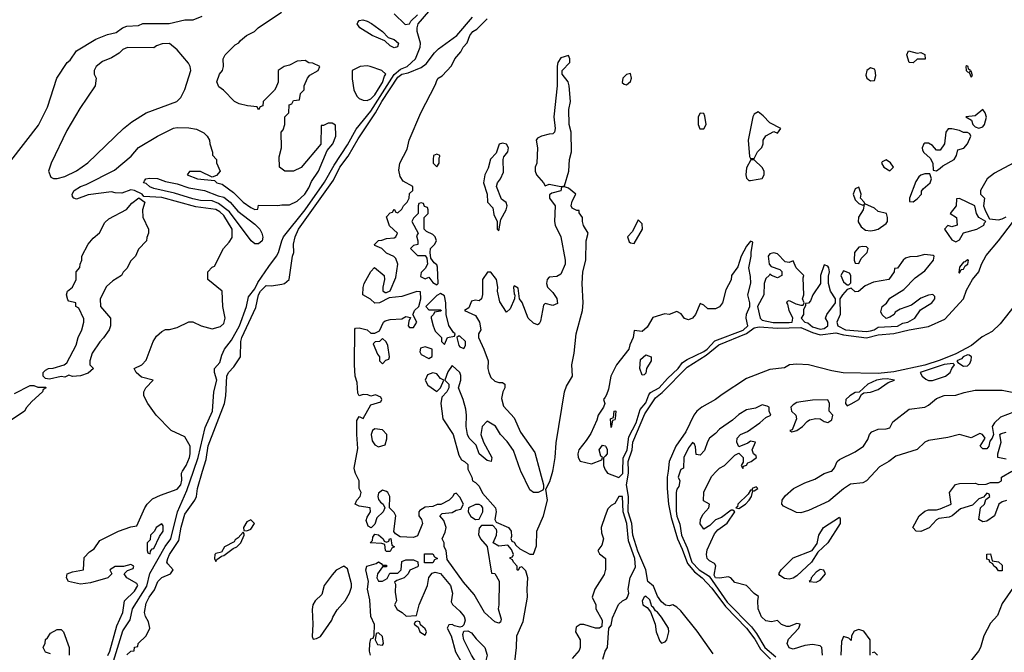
# Model space of a CAD drawing. Header units: inches. Extents: x 2348352 to 2479776, y 460422 to 613655.
# Tile 522 of 590: x 2446977 to 2452061, y 569065 to 572332. Entities that reach past the tile are written whole.
import ezdxf

# ---------------------------------------------------------------- set-up
doc = ezdxf.new("R2010")
doc.units = ezdxf.units.IN
doc.header["$MEASUREMENT"] = 0
for name, color, linetype in [('C4546', 7, 'Continuous'), ('C4547', 7, 'Continuous'), ('C4556', 7, 'Continuous'), ('C4557', 7, 'Continuous')]:
    doc.layers.add(name, color=color, linetype=linetype)

msp = doc.modelspace()

# ---------------------------------------------------------------- linework, layer by layer
at = {"layer": 'C4546', "color": 4}
for points, elevation in [([(2447432.3, 569047.7), (2447441.6, 569070), (2447478.8, 569201.2), (2447509.6, 569270), (2447518, 569330), (2447570, 569380.5), (2447587.3, 569410), (2447580.7, 569420.7), (2447529.4, 569449.4), (2447515.3, 569470), (2447533.2, 569486.8), (2447562, 569498), (2447566, 569510), (2447550, 569518), (2447512, 569508), (2447470, 569508), (2447442, 569490), (2447452, 569470), (2447430.9, 569449.1), (2447342.7, 569422.7), (2447290, 569417.2), (2447228, 569430), (2447218, 569450), (2447222, 569470), (2447250, 569480.5), (2447306, 569490), (2447310, 569554), (2447336.4, 569583.6), (2447360.4, 569599.6), (2447390, 569642), (2447486, 569690), (2447550, 569712), (2447582, 569718), (2447622, 569810), (2447635.3, 569830), (2447663.2, 569856.8), (2447703.2, 569876.8), (2447790, 569907.3), (2447809.5, 569930), (2447813.7, 569953.7), (2447811.8, 569990), (2447817.9, 570000)], 32), ([(2447460.6, 569019.4), (2447510, 569175.5), (2447547.7, 569232.3), (2447559.8, 569290), (2447633.7, 569406.3), (2447649, 569471), (2447728.6, 569611.4), (2447756.4, 569650), (2447791.7, 569790), (2447840, 569900), (2447873.9, 570000)], 28), ([(2447530, 569051.3), (2447550, 569071.3), (2447567.3, 569072.7), (2447570, 569092), (2447586, 569094), (2447588, 569110), (2447629.2, 569150), (2447649, 569190), (2447642, 569222), (2447626, 569250), (2447620.9, 569270), (2447630, 569318), (2447645.6, 569350), (2447673.4, 569386.6), (2447690, 569430.8), (2447710, 569450.6), (2447755.3, 569470), (2447768.7, 569490), (2447741, 569521), (2447737, 569530), (2447741.3, 569550), (2447750, 569570.5), (2447797.6, 569642.4), (2447810, 569711.3), (2447830, 569777.3), (2447880.9, 569850), (2447889.5, 569870), (2447894, 569910), (2447920.6, 570000)], 24), ([(2449527.3, 568970), (2449541.6, 569090), (2449543.7, 569150), (2449576.1, 569223.9), (2449598, 569350), (2449596.2, 569390), (2449601.2, 569450), (2449590, 569486), (2449570, 569506), (2449558, 569502), (2449550, 569488), (2449546, 569490), (2449546, 569510), (2449526, 569530), (2449522, 569542), (2449508.9, 569548.9), (2449510, 569554), (2449522, 569558), (2449526, 569570), (2449516.4, 569596.4), (2449498, 569618), (2449450, 569613.2), (2449422, 569630), (2449439, 569670), (2449441.2, 569690), (2449438.6, 569698.6), (2449419.3, 569719.3), (2449361, 569719), (2449350, 569706), (2449346.4, 569673.6), (2449356, 569650), (2449391.1, 569611.1), (2449412.7, 569472.7), (2449430, 569471.3), (2449452.8, 569432.8), (2449450.7, 569310.7), (2449446.8, 569290), (2449463.6, 569236.4), (2449459.8, 569220.2), (2449450, 569215.3), (2449430, 569222), (2449377.2, 569270), (2449324.1, 569364.1), (2449267.7, 569427.7), (2449184, 569544), (2449178, 569590), (2449168, 569610), (2449168, 569630), (2449158, 569650), (2449174, 569686), (2449179, 569710), (2449166, 569746), (2449146, 569770), (2449158, 569782), (2449210, 569786), (2449230, 569798), (2449255.3, 569804.7), (2449268, 569830), (2449250, 569866), (2449230, 569886), (2449218, 569882), (2449214, 569870), (2449194, 569850), (2449151.6, 569828.4), (2449132.7, 569827.3), (2449110, 569818), (2449070, 569814), (2449043.5, 569796.5), (2449038, 569790), (2449038, 569770), (2449050.7, 569750.7), (2449056, 569730), (2449030, 569666), (2449010, 569658), (2448940.4, 569660.4), (2448916.4, 569676.4), (2448908, 569688), (2448918, 569770), (2448910, 569786), (2448886, 569810), (2448888, 569870), (2448878, 569890), (2448870, 569895.3), (2448850, 569902), (2448830, 569886), (2448826, 569870), (2448830, 569854), (2448839.6, 569839.6), (2448854, 569830), (2448862, 569810), (2448854, 569790), (2448821, 569759), (2448810, 569726), (2448792, 569708), (2448776.4, 569716.4), (2448766, 569746), (2448770, 569762), (2448788, 569790), (2448786, 569810), (2448730, 569819), (2448709.5, 569830), (2448718, 569850), (2448735.3, 569870), (2448739, 569890), (2448729, 569910), (2448728.7, 569950), (2448710, 569988), (2448707.5, 570000)], 16), ([(2449296.5, 570000), (2449312, 569970), (2449314, 569950), (2449330, 569942), (2449350, 569922), (2449366, 569886), (2449434, 569810), (2449436.3, 569790), (2449430.8, 569750.8), (2449436.9, 569736.9), (2449501, 569710), (2449514.8, 569690), (2449516.9, 569663.1), (2449512.7, 569652.7), (2449518, 569638), (2449530, 569634), (2449538, 569618), (2449559.6, 569599.6), (2449610, 569571), (2449630, 569571), (2449645.8, 569614.2), (2449647, 569690), (2449680.9, 569770), (2449701.2, 569850), (2449693.2, 569906.8), (2449713.8, 569946.2), (2449729.4, 570000)], 16), ([(2449662.4, 570000), (2449681, 569930), (2449682, 569910), (2449678, 569902), (2449654, 569890), (2449630, 569889.2), (2449610, 569904), (2449564.8, 570000)], 16), ([(2450000, 569769.3), (2449978.4, 569710), (2449981.1, 569681.1), (2449991.3, 569650), (2449982, 569618), (2449962, 569590), (2449970, 569574), (2450000, 569551.5)], 16), ([(2448788, 569050), (2448782, 569070), (2448784, 569110), (2448790, 569134), (2448802, 569138), (2448807.3, 569152.7), (2448808.4, 569208.4), (2448789.2, 569250), (2448784.7, 569335.3), (2448773.2, 569390), (2448777.2, 569430), (2448763.6, 569490), (2448769.6, 569510.3), (2448817.2, 569522.8), (2448830, 569531.3), (2448843.6, 569523.6), (2448850, 569514), (2448870, 569514), (2448870, 569506), (2448850, 569506), (2448824.7, 569470), (2448821, 569450), (2448830, 569432), (2448850, 569431.3), (2448874.6, 569445.4), (2448887.3, 569472.7), (2448930, 569474), (2448946, 569490), (2448950, 569534), (2448970, 569542), (2449010, 569542), (2449032.7, 569532.7), (2449034, 569510), (2449030, 569506), (2448991.6, 569488.4), (2448982, 569470), (2448962, 569450), (2448923.6, 569436.4), (2448912.7, 569427.3), (2448916.9, 569416.9), (2448915.3, 569375.3), (2448922, 569330), (2448912, 569310), (2448925.4, 569285.4), (2448952, 569270), (2448971.6, 569251.6), (2449026, 569254), (2449039, 569310), (2449082, 569410), (2449088.4, 569451.6), (2449107.3, 569472.7), (2449122, 569478), (2449150, 569472), (2449200.7, 569410), (2449210.6, 569370), (2449204.7, 569324.7), (2449211, 569311), (2449250, 569278), (2449271, 569250), (2449276, 569230), (2449270, 569206), (2449262, 569198), (2449250, 569195.3), (2449221.2, 569201.2), (2449210, 569208), (2449192.7, 569207.3), (2449184.7, 569190), (2449204.7, 569150), (2449227.5, 569067.5), (2449258.8, 569010)], 16), ([(2450000, 569486.6), (2449994, 569466), (2449946, 569390), (2449932, 569350), (2449951.3, 569310), (2449952, 569290), (2449984.7, 569230), (2449982, 569198), (2449971.3, 569188.7), (2449950, 569188.7), (2449890, 569208.7), (2449870, 569208.7), (2449850, 569195.3), (2449846, 569170), (2449871, 569130), (2449870.8, 569090), (2449865.2, 569074.8), (2449830, 569033.2)], 16), ([(2447136.4, 569056.4), (2447110, 569066), (2447098, 569090), (2447108, 569112), (2447109.1, 569130.9), (2447120.4, 569139.6), (2447136.4, 569163.6), (2447170, 569182), (2447190, 569182), (2447202, 569170), (2447231.3, 569090), (2447232, 569050)], 32), ([(2449988, 569030), (2449999, 569070), (2450000, 569071.5)], 16)]:
    msp.add_lwpolyline(points, dxfattribs=dict(at, elevation=elevation))
for points, elevation in [([(2449350, 569828), (2449330, 569828), (2449294, 569810), (2449292, 569790), (2449305.4, 569765.4), (2449330, 569751.3), (2449350, 569752), (2449368.7, 569790), (2449368, 569810), (2449360.4, 569820.4)], 16), ([(2448170, 569748.7), (2448150, 569738), (2448132, 569710), (2448134, 569694), (2448150, 569692), (2448170, 569701), (2448188.7, 569730)], 24), ([(2447710, 569728.7), (2447682, 569710), (2447672, 569690), (2447652, 569670), (2447650, 569646), (2447634, 569630), (2447634, 569590), (2447638, 569578), (2447650, 569574), (2447652.5, 569587.5), (2447661.2, 569598.8), (2447670, 569601), (2447698, 569662), (2447717, 569690), (2447718, 569718)], 32), ([(2448130, 569686), (2448104.7, 569655.3), (2448090, 569646), (2448084.7, 569635.3), (2448034, 569610), (2448018, 569582), (2447990, 569575.3), (2447984.7, 569570), (2447982, 569550), (2447990, 569534), (2447995.3, 569544.7), (2448018, 569562), (2448030, 569564.7), (2448079, 569601), (2448098, 569610), (2448118, 569630), (2448135.3, 569670), (2448136.4, 569676.4)], 24), ([(2448870, 569634), (2448882, 569638), (2448886, 569650), (2448892.7, 569652.7), (2448898, 569618), (2448912, 569610), (2448898, 569602), (2448890, 569586), (2448870, 569586), (2448866, 569590), (2448862, 569622), (2448847.3, 569627.3), (2448786, 569630), (2448798, 569642), (2448800.4, 569659.6), (2448810, 569674), (2448830, 569672), (2448854, 569650), (2448858, 569638)], 16), ([(2449110, 569526), (2449067.3, 569527.3), (2449067.3, 569572.7), (2449110, 569574), (2449118, 569558), (2449134, 569550), (2449118, 569542)], 16), ([(2448650, 569509), (2448610, 569489.2), (2448590, 569465.2), (2448548.5, 569410), (2448536.7, 569363.3), (2448502, 569330), (2448490.6, 569310), (2448486.2, 569286.2), (2448491, 569210), (2448486, 569146), (2448492.7, 569132.7), (2448510, 569136), (2448530, 569146.8), (2448588, 569230), (2448593.2, 569246.8), (2448616.5, 569283.5), (2448657.2, 569330), (2448679.3, 569370), (2448690, 569402), (2448690, 569418), (2448670, 569495.3)], 24), ([(2449030, 569226), (2449018, 569222), (2449014, 569210), (2449034, 569194), (2449042, 569170), (2449070, 569154), (2449078, 569170), (2449070, 569186), (2449046, 569206), (2449042, 569222)], 16), ([(2448830, 569166), (2448818, 569162), (2448812, 569130), (2448824.7, 569104.7), (2448850, 569102), (2448855.3, 569110), (2448850, 569146)], 16), ([(2449370, 568968), (2449362, 568982), (2449350, 568988.7), (2449309.5, 569049.5), (2449269.3, 569129.3), (2449264, 569156), (2449270, 569174), (2449290, 569176), (2449310, 569164.7), (2449333.7, 569133.7), (2449378, 569090), (2449391.3, 569050)], 16)]:
    msp.add_lwpolyline(points, close=True, dxfattribs=dict(at, elevation=elevation))
at = {"layer": 'C4547', "color": 4}
for points, elevation in [([(2446930, 571602), (2447072.9, 571787.1), (2447120.2, 571879.8), (2447168.7, 572030), (2447222, 572110), (2447237.2, 572122.8), (2447269.3, 572170.7), (2447370, 572231), (2447430, 572256), (2447474, 572266), (2447508, 572290), (2447530, 572298), (2447590, 572302), (2447611.6, 572311.6), (2447748.4, 572311.6), (2447830, 572331.3), (2447871.6, 572331.6), (2447918, 572350)], 36), ([(2447817.9, 570000), (2447836.2, 570030), (2447852.8, 570070), (2447857.6, 570090), (2447857.2, 570130), (2447830, 570178), (2447758, 570210), (2447682, 570290), (2447638, 570350), (2447618, 570390), (2447618, 570410), (2447628, 570430), (2447666, 570470), (2447605.4, 570485.4), (2447578, 570510), (2447568, 570530), (2447608, 570550), (2447630, 570574), (2447666, 570670), (2447683.1, 570696.9), (2447710, 570722), (2447730, 570732), (2447750, 570732), (2447790, 570742), (2447850, 570771.3), (2447870, 570771.3), (2447914, 570750), (2447970, 570736), (2448012.9, 570747.1), (2448030, 570762), (2448037.2, 570790), (2448025.2, 570850), (2448022, 570930), (2447948, 570990), (2447948, 571030), (2447970, 571054), (2447982, 571058), (2448028.7, 571150), (2448058, 571182), (2448072.9, 571207.1), (2448073.3, 571250), (2448030, 571319.7), (2448010, 571339.3), (2447990, 571350.7), (2447885.8, 571365.8), (2447710, 571412.7), (2447618, 571418), (2447608.7, 571430), (2447570, 571449.2), (2447550, 571453.6), (2447503.8, 571436.2), (2447470, 571436.9), (2447450, 571442.4), (2447330, 571427), (2447270, 571405.6), (2447255.3, 571410), (2447250, 571418), (2447247.3, 571430), (2447258.4, 571450), (2447289.8, 571470.2), (2447319.7, 571480.2), (2447465.6, 571554.4), (2447552.9, 571627.1), (2447590, 571671.3), (2447688, 571730), (2447770, 571770.8), (2447790, 571774.8), (2447850, 571774), (2447890, 571766.8), (2447927.1, 571747.1), (2447944.7, 571730), (2447956, 571710), (2447958, 571690), (2447972.7, 571647.3), (2447972.7, 571632.7), (2447992, 571610), (2447992.7, 571592.7), (2448012, 571550), (2447992.7, 571527.3), (2447970, 571518), (2447910, 571548), (2447852.7, 571547.3), (2447842, 571530), (2447894, 571510), (2447982, 571502), (2447994, 571490), (2448022.8, 571482.8), (2448079.9, 571439.9), (2448131.3, 571390), (2448170, 571361), (2448190, 571352), (2448206, 571354), (2448210, 571374), (2448310, 571371.3), (2448330, 571376), (2448370, 571376), (2448410, 571394), (2448449.3, 571430), (2448470, 571462.8), (2448484.2, 571495.8), (2448519.3, 571550), (2448564, 571656), (2448593.2, 571690), (2448608.7, 571730), (2448607.3, 571787.3), (2448590, 571798), (2448570, 571798), (2448546, 571786), (2448534, 571786), (2448531.6, 571688.4), (2448430, 571568), (2448390, 571548.7), (2448346, 571550), (2448318, 571570), (2448316.4, 571623.6), (2448328, 571670), (2448326, 571750), (2448336.4, 571763.6), (2448346, 571790), (2448346, 571830), (2448366, 571850), (2448367.3, 571892.7), (2448382, 571898), (2448390, 571914), (2448422, 571918), (2448426, 571950), (2448446, 571970), (2448446, 571990), (2448462, 572030), (2448474.6, 572045.4), (2448518, 572070), (2448526, 572090), (2448490, 572108), (2448470, 572108.7), (2448450, 572121.2), (2448410, 572118), (2448370, 572097.2), (2448342, 572090), (2448312, 572070), (2448311.3, 572008.7), (2448299.6, 571980.4), (2448292.7, 571967.3), (2448234, 571910), (2448232.7, 571887.3), (2448218, 571882), (2448210, 571866), (2448202, 571882), (2448152.7, 571887.3), (2448110, 571898), (2448086, 571910), (2448028.4, 571968.4), (2448004.7, 571984.7), (2447995.3, 572010), (2448009, 572050), (2448024, 572070), (2448028.7, 572090), (2448028, 572130), (2448038, 572150), (2448090, 572202), (2448108.4, 572211.6), (2448116.4, 572223.6), (2448148, 572250), (2448188.9, 572271.1), (2448208, 572290), (2448328, 572370)], 32), ([(2447873.9, 570000), (2447897.7, 570070), (2447934.4, 570225.6), (2447971.9, 570310), (2447978.5, 570410), (2447994.2, 570470), (2447982.9, 570510), (2447982.7, 570530), (2448010, 570561), (2448020.1, 570599.9), (2448034, 570630), (2448070, 570676.4), (2448111.8, 570750), (2448148.5, 570850), (2448158.7, 570901.3), (2448190, 570942.6), (2448205.8, 570974.2), (2448262.2, 571057.8), (2448302, 571110), (2448313, 571130), (2448329.4, 571190), (2448339.5, 571210), (2448450, 571350.3), (2448550, 571492.2), (2448599.9, 571580.1), (2448670, 571684.9), (2448714, 571766), (2448790, 571859), (2448910, 572048.3), (2448943, 572077), (2448976.9, 572090), (2449020.7, 572130), (2449044, 572190), (2449046.6, 572210), (2449029.8, 572270), (2449028.9, 572290), (2449034.4, 572310), (2449090, 572373.6)], 28), ([(2447920.6, 570000), (2447938.8, 570061.2), (2447950, 570131), (2448034, 570350), (2448040.7, 570390), (2448045.6, 570490), (2448054.5, 570510), (2448081.8, 570538.2), (2448116.9, 570590), (2448118.3, 570670), (2448123.5, 570690), (2448195.1, 570844.9), (2448209.8, 570910), (2448219.7, 570930), (2448250, 570958.9), (2448277, 570957), (2448330, 570965.7), (2448344, 570970), (2448368.7, 570990), (2448385.2, 571110), (2448392.7, 571130), (2448390, 571172), (2448399.1, 571210), (2448416.4, 571250), (2448596.7, 571503.3), (2448629.9, 571570.1), (2448672.5, 571627.5), (2448723.5, 571716.5), (2448814.6, 571850), (2448847.4, 571910), (2448930, 572034.7), (2448950, 572050.2), (2448982, 572058), (2449050, 572085.4), (2449076.1, 572103.9), (2449119.3, 572160.7), (2449139.6, 572180.4), (2449234.6, 572250), (2449315, 572345)], 24), ([(2448707.5, 570000), (2448704.1, 570015.9), (2448722.5, 570117.5), (2448717, 570190), (2448718, 570262), (2448730, 570282), (2448750, 570272), (2448790, 570342), (2448842, 570358), (2448846, 570370), (2448842, 570382), (2448814.6, 570394.6), (2448790, 570388), (2448774.6, 570394.6), (2448750, 570395.3), (2448730, 570388.7), (2448723.2, 570403.2), (2448718.4, 570458.4), (2448709.7, 570490), (2448706, 570550), (2448707.3, 570732.7), (2448710, 570738), (2448730, 570741), (2448770.7, 570730.7), (2448790, 570712), (2448810, 570712), (2448835.3, 570724.7), (2448855.3, 570770), (2448864.1, 570775.9), (2448890, 570784), (2448950, 570786), (2448970, 570798.8), (2448994, 570794), (2448985.4, 570774.6), (2448982, 570750), (2448990, 570742), (2449010, 570742), (2449028, 570770), (2449006, 570810), (2449009, 570811), (2449015.3, 570830), (2449038, 570850), (2449048.7, 570890), (2449046, 570926), (2449028, 570928), (2448950, 570902.7), (2448884.7, 570895.3), (2448834, 570870), (2448810, 570868), (2448788.4, 570888.4), (2448748.7, 570910), (2448749.3, 570949.3), (2448756, 570970), (2448790, 571032), (2448808.7, 571051.3), (2448858.8, 571010), (2448861, 570990), (2448851.3, 570950), (2448852, 570932), (2448863.6, 570923.6), (2448870, 570922), (2448890, 570932), (2448919.3, 571000.7), (2448928.7, 571070), (2448918, 571098), (2448908.9, 571108.9), (2448870, 571126), (2448846, 571150), (2448810, 571166), (2448809, 571170), (2448830, 571192), (2448847.3, 571192.7), (2448870, 571202), (2448910, 571204.7), (2448918, 571210), (2448928, 571230), (2448886.6, 571266.6), (2448870, 571314), (2448890, 571334), (2448902, 571338), (2448910, 571354), (2448918, 571338), (2448930, 571334), (2448950, 571354), (2448958, 571370), (2448978, 571390), (2448988, 571410), (2448990, 571434), (2449006, 571450), (2449006, 571470), (2448957.2, 571497.2), (2448942, 571522), (2448935.1, 571555.1), (2448938.9, 571590), (2448977.4, 571662.6), (2448988.2, 571710), (2449048.2, 571850), (2449123.3, 571996.7), (2449130, 572018), (2449137.2, 572030), (2449158.3, 572041.7), (2449206.6, 572093.4), (2449222.7, 572130), (2449255.1, 572164.9), (2449266, 572190), (2449287.3, 572212.7), (2449301.1, 572250), (2449315.6, 572270), (2449336.5, 572283.5), (2449390, 572336)], 16), ([(2448910, 572362), (2448966.4, 572306.4), (2448990, 572311), (2448995.6, 572324.4), (2449030, 572356.4)], 32), ([(2449729.4, 570000), (2449731.8, 570008.2), (2449741.6, 570070), (2449746.8, 570146.8), (2449789.4, 570410), (2449800.8, 570439.2), (2449831.5, 570490), (2449827.8, 570550), (2449840.5, 570610), (2449849.6, 570710), (2449882.9, 570830), (2449886.3, 570870), (2449881.3, 570970), (2449884.2, 571030), (2449899.5, 571090), (2449901.2, 571190), (2449912.7, 571230), (2449888.7, 571268.7), (2449882, 571290), (2449882, 571310), (2449866, 571334), (2449866, 571346), (2449854, 571346), (2449830, 571358), (2449824, 571370), (2449830, 571394), (2449848, 571430), (2449810, 571462), (2449790, 571468), (2449774, 571466), (2449770, 571448), (2449723.6, 571436.4), (2449712.7, 571427.3), (2449712, 571410), (2449741, 571370), (2449738, 571290), (2449742, 571270), (2449770.5, 571210), (2449792.7, 571090), (2449792.7, 571070), (2449770, 571017.2), (2449750, 571005.2), (2449710, 571002), (2449701, 570990), (2449696, 570970), (2449702, 570950), (2449730, 570922), (2449750, 570892), (2449753.7, 570866.3), (2449730, 570855.3), (2449690, 570866), (2449682, 570858), (2449666, 570774), (2449659.8, 570760.2), (2449650, 570755.3), (2449630, 570765.2), (2449602.7, 570790), (2449571.4, 570871.4), (2449557.2, 570890), (2449550, 570946), (2449530, 570958), (2449526.8, 570950), (2449530, 570914), (2449534, 570910), (2449532, 570890), (2449510, 570838), (2449490, 570822), (2449455.1, 570875.1), (2449443.7, 570930), (2449446, 570950), (2449439.3, 570990), (2449410, 571028.7), (2449391.6, 571028.4), (2449366.8, 570990), (2449367.1, 570912.9), (2449361, 570890), (2449350, 570879), (2449330, 570884), (2449310, 570878), (2449296, 570844), (2449274, 570830), (2449330, 570804.7), (2449351, 570770), (2449358, 570730), (2449346, 570710), (2449346, 570690), (2449374, 570630), (2449394.8, 570570), (2449394, 570530), (2449398.8, 570510), (2449410, 570484.7), (2449430, 570464.7), (2449450, 570458), (2449470, 570458), (2449482, 570450), (2449482, 570430), (2449470.9, 570409.1), (2449465.2, 570374.8), (2449475.2, 570335.2), (2449530, 570276), (2449562.3, 570202.3), (2449636.7, 570096.7), (2449662.4, 570000)], 16), ([(2449564.8, 570000), (2449563.3, 570003.3), (2449527.2, 570107.2), (2449494.2, 570154.2), (2449459, 570190), (2449432.9, 570232.9), (2449390, 570258), (2449364.7, 570230), (2449358, 570190), (2449371, 570150), (2449414.8, 570070), (2449410.7, 570049.3), (2449390, 570055.3), (2449349.2, 570089.2), (2449334, 570134), (2449298, 570170), (2449288.7, 570190), (2449281.2, 570230), (2449283.7, 570290), (2449280.1, 570320.1), (2449266, 570370), (2449242, 570430), (2449254, 570470), (2449254, 570494), (2449248.7, 570510), (2449210, 570546), (2449187.1, 570512.9), (2449172, 570470), (2449192, 570450), (2449192, 570430), (2449182, 570410), (2449156.9, 570383.1), (2449150.6, 570350), (2449161, 570270), (2449214.8, 570190), (2449243.5, 570083.5), (2449258, 570058), (2449274, 570050), (2449290, 570034), (2449291.3, 570010), (2449296.5, 570000)], 16), ([(2446950, 570402), (2447030, 570442), (2447050, 570442), (2447070, 570434), (2447110, 570434), (2447114, 570430), (2447098, 570422), (2447094, 570410), (2447039.6, 570360.4), (2447011.6, 570328.4), (2447002, 570310), (2446912, 570250)], 32), ([(2450000, 570383), (2449992, 570370), (2449998, 570350), (2449992, 570330), (2449962.8, 570290), (2449956.8, 570263.2), (2449924.9, 570195.1), (2449902, 570158), (2449864, 570110), (2449858.8, 570090), (2449861, 570070), (2449871, 570051), (2449930, 570038), (2449982, 570058), (2449986, 570070), (2449978, 570078), (2449969.2, 570110.8), (2449986, 570134), (2450000, 570130.5)], 16), ([(2450000, 570077.8), (2449991.6, 570068.4), (2449991.3, 570030), (2449998, 570010), (2450000, 570007.1)], 16)]:
    msp.add_lwpolyline(points, dxfattribs=dict(at, elevation=elevation))
for points, elevation in [([(2448910, 572186), (2448890, 572196.9), (2448862.7, 572222.7), (2448797, 572250), (2448733.6, 572290), (2448718.9, 572310), (2448722.2, 572317.8), (2448730, 572328), (2448748.7, 572331.3), (2448770, 572323.6), (2448792.4, 572312.4), (2448850, 572270.3), (2448879.3, 572239.3), (2448910.4, 572230), (2448932.6, 572210), (2448928.2, 572191.8)], 28), ([(2447750, 572208), (2447712.7, 572207.3), (2447683.6, 572196.4), (2447670, 572186), (2447532.7, 572187.3), (2447510, 572178), (2447490, 572158), (2447450, 572135.3), (2447404, 572116), (2447371.3, 572090), (2447361, 572070), (2447361, 572050), (2447371.1, 572028.9), (2447366, 571990), (2447287.5, 571872.5), (2447219.8, 571760.2), (2447138.8, 571590), (2447126, 571550), (2447138, 571518), (2447151, 571511), (2447170, 571510.8), (2447210, 571522), (2447270, 571550.4), (2447328.2, 571591.8), (2447512.7, 571770), (2447555.3, 571804.7), (2447630, 571850.6), (2447788, 571910), (2447808.7, 571930), (2447830, 571972), (2447860.7, 572070), (2447857, 572090), (2447847.7, 572107.7), (2447790, 572175.3)], 36), ([(2449810, 572146), (2449770, 572135.3), (2449756, 572110), (2449751.6, 572091.6), (2449751.3, 571990), (2449734.8, 571830), (2449741, 571770), (2449738, 571750), (2449730, 571742), (2449710, 571741.2), (2449670.5, 571729.5), (2449650, 571719), (2449642.8, 571710), (2449650.8, 571669.2), (2449646.8, 571590), (2449638.8, 571570), (2449638.8, 571550), (2449646, 571530), (2449682, 571490), (2449690, 571474), (2449710, 571482), (2449770, 571471), (2449790, 571474), (2449812.3, 571550), (2449815.1, 571610), (2449826, 571650), (2449823.7, 571750), (2449813.2, 571790), (2449812.9, 571867.1), (2449821.2, 571910), (2449814, 571990), (2449808.7, 572010), (2449778, 572050), (2449778, 572070), (2449818, 572110), (2449818, 572130)], 16), ([(2448770, 572094), (2448734, 572090), (2448694, 572070), (2448694, 572026), (2448702, 571970), (2448716.9, 571936.9), (2448730, 571924.7), (2448750, 571916), (2448770, 571914.8), (2448790, 571923), (2448810, 571943), (2448830, 571974.8), (2448850, 572007.7), (2448860.1, 572039.9), (2448868, 572050), (2448846, 572070), (2448786, 572090)], 32), ([(2449470, 571694), (2449451.6, 571688.4), (2449437.3, 571642.7), (2449408.1, 571611.9), (2449395.5, 571564.5), (2449378.8, 571530), (2449371.3, 571490), (2449390.9, 571430.9), (2449392, 571390), (2449419.6, 571359.6), (2449425.4, 571325.4), (2449442, 571290), (2449442, 571250), (2449450, 571242), (2449460.4, 571299.6), (2449488.7, 571350), (2449494, 571370), (2449488.4, 571388.4), (2449464, 571404), (2449439, 571470), (2449444, 571490), (2449459.3, 571510), (2449475.5, 571544.5), (2449473.2, 571610), (2449477.2, 571622.8), (2449497.2, 571650), (2449501.2, 571670), (2449490, 571688.7)], 16), ([(2449130, 571638), (2449114, 571630), (2449112, 571610), (2449112, 571590), (2449130, 571572), (2449142, 571590), (2449142, 571618), (2449146, 571626), (2449146, 571630)], 16), ([(2448190, 571174.3), (2448171.5, 571190), (2448059.3, 571339.3), (2448003.2, 571383.2), (2447970, 571396.2), (2447910, 571397.2), (2447870, 571406), (2447775.8, 571435.8), (2447670, 571460.4), (2447649.1, 571469.1), (2447630, 571486), (2447615.3, 571490), (2447620.2, 571499.8), (2447628, 571510), (2447646.2, 571513.8), (2447687.6, 571512.4), (2447730, 571496.5), (2447790, 571484.6), (2447850, 571462.6), (2447930, 571448.8), (2448001.2, 571421.2), (2448030, 571414.7), (2448063.7, 571390), (2448103, 571343), (2448190, 571276), (2448216.9, 571250), (2448227.6, 571230), (2448231.6, 571208.4), (2448228.5, 571190), (2448210, 571174.3)], 28), ([(2447250, 570489.3), (2447230, 570495.3), (2447210, 570485.2), (2447190, 570488.7), (2447130, 570475.3), (2447110, 570478), (2447098, 570490), (2447098, 570510), (2447110, 570522), (2447126, 570530), (2447150, 570531.3), (2447206, 570550), (2447220.4, 570559.6), (2447268.9, 570651.1), (2447278, 570690), (2447298, 570730), (2447308, 570770), (2447307.3, 570787.3), (2447282, 570842), (2447266, 570850), (2447266, 570870), (2447230, 570878), (2447224.7, 570884.7), (2447219, 570910), (2447224, 570930), (2447248.9, 570951.1), (2447268, 570990), (2447268, 571030), (2447287.3, 571052.7), (2447288, 571070), (2447298, 571090), (2447298, 571110), (2447330, 571172), (2447356.4, 571203.6), (2447388.4, 571231.6), (2447416.4, 571283.6), (2447436.4, 571303.6), (2447528.4, 571351.6), (2447556.4, 571383.6), (2447592, 571412), (2447622, 571390), (2447611.3, 571350), (2447611.6, 571311.6), (2447642, 571250), (2447642, 571230), (2447632.7, 571207.3), (2447632, 571190), (2447590, 571146), (2447574, 571110), (2447550, 571086), (2447530, 571046), (2447511.6, 571028.4), (2447502, 571010), (2447456.9, 570983.1), (2447425.4, 570954.6), (2447392, 570890), (2447394, 570850), (2447444.7, 570790), (2447446, 570750), (2447438, 570730), (2447410, 570688), (2447390, 570668), (2447351.3, 570610), (2447338, 570570), (2447338, 570550), (2447358, 570530), (2447330, 570506), (2447290, 570492.7)], 32), ([(2449050, 571386), (2449038, 571382), (2449034, 571370), (2449034, 571330), (2449010, 571306), (2449002, 571290), (2449034, 571230), (2449024.7, 571215.3), (2449032, 571190), (2449032, 571170), (2449010, 571166), (2448994, 571150), (2449030, 571114), (2449070, 571114), (2449079.6, 571099.6), (2449082, 571070), (2449070, 571046), (2449050, 571026), (2449046, 571006), (2449070, 570994), (2449090, 571002), (2449110, 570974), (2449130, 570962), (2449138, 570970), (2449133.6, 571053.6), (2449130, 571066), (2449116.4, 571076.4), (2449100.4, 571100.4), (2449095.3, 571130), (2449098, 571150), (2449118, 571170), (2449128.7, 571190), (2449122, 571210), (2449110, 571222), (2449078, 571238), (2449066, 571250), (2449066, 571310), (2449086, 571330), (2449086, 571350), (2449082, 571362), (2449067.3, 571367.3), (2449062, 571382)], 16), ([(2449150, 570918), (2449130, 570908), (2449074, 570850), (2449090, 570834), (2449150, 570834), (2449154, 570830), (2449150, 570826), (2449118, 570822), (2449114, 570810), (2449102, 570798), (2449102, 570790), (2449110.8, 570750), (2449122.8, 570722.8), (2449154, 570690), (2449154, 570670), (2449170, 570654), (2449186, 570690), (2449222, 570698), (2449226, 570710), (2449216.4, 570716.4), (2449192.9, 570752.9), (2449178, 570810), (2449177.2, 570870), (2449170, 570906)], 16), ([(2448850, 570686), (2448834, 570670), (2448812.7, 570667.3), (2448802, 570658), (2448823.6, 570603.6), (2448834, 570590), (2448834, 570570), (2448850, 570554), (2448867.3, 570572.7), (2448882, 570578), (2448886, 570590), (2448878, 570650), (2448868.4, 570668.4)], 16), ([(2449250, 570698), (2449242, 570698), (2449234, 570690), (2449244.7, 570650), (2449250, 570642), (2449270, 570634), (2449278, 570650), (2449278, 570670)], 16), ([(2449070, 570642), (2449045.4, 570634.6), (2449043.6, 570616.4), (2449050, 570602), (2449090, 570582), (2449107.3, 570592.7), (2449106, 570630)], 16), ([(2449110, 570508.7), (2449082.8, 570497.2), (2449071, 570470), (2449083.5, 570443.5), (2449130, 570412), (2449148.9, 570431.1), (2449166, 570470), (2449150, 570478), (2449130, 570502)], 16), ([(2448810, 570219), (2448798, 570210), (2448791, 570190), (2448796.8, 570156.8), (2448810, 570136), (2448830, 570126), (2448863.1, 570136.9), (2448872.9, 570167.1), (2448873.2, 570190), (2448850, 570214)], 16)]:
    msp.add_lwpolyline(points, close=True, dxfattribs=dict(at, elevation=elevation))
at = {"layer": 'C4556', "color": 4}
for points, elevation in [([(2450005, 570000), (2450012, 569990), (2450070, 569967.3), (2450091.6, 569988.4), (2450091.8, 570000)], 16), ([(2450557.2, 569057.2), (2450474.5, 569174.5), (2450390, 569278.7), (2450370, 569298.7), (2450350, 569309.3), (2450330, 569304), (2450311, 569309), (2450290, 569325.6), (2450270, 569355.1), (2450250, 569406), (2450220.9, 569430), (2450209.8, 569490), (2450167.9, 569587.9), (2450142.5, 569670), (2450137.5, 569730), (2450119.2, 569790), (2450119.9, 569870), (2450110.6, 569930), (2450119.9, 569990), (2450119.6, 570000)], 12), ([(2450324.6, 570000), (2450320.6, 569970), (2450319.3, 569910), (2450326, 569830), (2450340.1, 569760.1), (2450372.6, 569650), (2450397.5, 569597.4), (2450424.1, 569524.1), (2450460.6, 569480.6), (2450500.2, 569450), (2450550, 569395.8), (2450620.8, 569300.8), (2450730.1, 569190), (2450772, 569132), (2450801.6, 569081.6), (2450853.2, 569030)], 12), ([(2450387.1, 570000), (2450376, 569970), (2450384.7, 569950), (2450379.6, 569920.4), (2450370, 569908), (2450366.7, 569890), (2450366.7, 569793.3), (2450370, 569767.3), (2450385.9, 569725.9), (2450393.4, 569670), (2450424, 569604), (2450446.9, 569530), (2450484.5, 569490), (2450537.6, 569457.6), (2450630, 569323.2), (2450756.1, 569196.1), (2450781.9, 569161.9), (2450824.8, 569090), (2450881, 569041)], 16), ([(2451122, 569050), (2451118, 569090), (2451110, 569098), (2451070, 569105.2), (2451030, 569099.3), (2450970, 569081.2), (2450950, 569088), (2450939.3, 569110), (2450947, 569133), (2450999, 569190), (2451006, 569210), (2450990, 569213.2), (2450950, 569197.2), (2450938, 569198), (2450910, 569208.7), (2450890, 569228.7), (2450858, 569222), (2450830, 569226.6), (2450807.8, 569247.8), (2450789.3, 569290), (2450788, 569330), (2450792.1, 569352.1), (2450770, 569368), (2450729.4, 569409.4), (2450670, 569426), (2450649.3, 569449.3), (2450635.1, 569455.1), (2450591.8, 569448.2), (2450569.2, 569449.2), (2450562.4, 569462.4), (2450571.9, 569511.9), (2450563.7, 569523.7), (2450537.7, 569537.7), (2450526.3, 569550), (2450522.6, 569570), (2450525.9, 569594.1), (2450564.1, 569675.9), (2450582, 569698), (2450630, 569731), (2450668.7, 569790), (2450659.3, 569799.3), (2450650, 569799.3), (2450599.9, 569760.1), (2450570, 569749), (2450540.5, 569719.5), (2450510, 569701.2), (2450490, 569728.7), (2450491.6, 569750), (2450503.8, 569776.2), (2450535.1, 569810), (2450538, 569830), (2450507, 569847), (2450510, 569891.3), (2450548.1, 569971.9), (2450574.6, 570000)], 16), ([(2451395.7, 570000), (2451350, 569949.5), (2451330, 569939.3), (2451266.9, 569933.1), (2451230, 569909.4), (2451155.4, 569844.6), (2451050, 569797.6), (2451010, 569785.6), (2450987.6, 569787.6), (2450920.1, 569820.1), (2450912.3, 569830), (2450914, 569850), (2450930, 569872.4), (2450972.7, 569910), (2451030, 569939.5), (2451081.6, 569958.4), (2451130, 569987.3), (2451167.1, 570000)], 12), ([(2452071.3, 569848.7), (2452050, 569842), (2452032, 569830), (2452010.8, 569769.2), (2451970, 569742), (2451950, 569738), (2451929, 569750), (2451938, 569810), (2451958, 569830), (2451966, 569854), (2451986, 569870), (2451982, 569882), (2451970, 569886), (2451954, 569866), (2451930, 569858), (2451896, 569824), (2451834.4, 569805.6), (2451791.3, 569770), (2451776.7, 569763.3), (2451723.5, 569756.5), (2451710, 569749.2), (2451672.1, 569707.9), (2451630, 569689.3), (2451606, 569690), (2451588, 569710), (2451621.2, 569770), (2451650, 569794), (2451670, 569801), (2451710, 569801), (2451730, 569806), (2451786, 569830), (2451778, 569890), (2451809.4, 569930.6), (2451830, 569937.3), (2451910, 569938), (2451930, 569932), (2451967.3, 569932.7), (2451990, 569942), (2452030, 569942), (2452046, 569950), (2452046, 569970), (2452100.4, 569999.6)], 12), ([(2450000, 569071.5), (2450012.3, 569090), (2450019, 569190), (2450030, 569204.7), (2450038, 569242), (2450068.2, 569311.8), (2450090, 569330.8), (2450110, 569341), (2450115.1, 569350), (2450121.2, 569370), (2450119, 569390), (2450129.5, 569450.5), (2450156.2, 569503.8), (2450153, 569550), (2450120.4, 569640.4), (2450111.7, 569730), (2450091.9, 569790), (2450090, 569868.7), (2450070, 569868.7), (2450050, 569834), (2450030, 569823.7), (2450013.5, 569806.5), (2450000, 569769.3)], 16), ([(2450000, 569551.5), (2450002, 569550), (2450001, 569490), (2450000, 569486.6)], 16), ([(2452120.9, 569419.1), (2452050, 569316), (2452025.8, 569254.2), (2451990, 569214.5), (2451955.3, 569150), (2451938, 569090), (2451927.6, 569070), (2451742.4, 568837.6)], 16), ([(2451368, 569050), (2451368, 569130), (2451334.6, 569174.6), (2451310, 569182), (2451285.4, 569174.6), (2451272, 569150), (2451270, 569126), (2451258, 569138), (2451230, 569146), (2451219.6, 569120.4), (2451217.3, 569050)], 16), ([(2451406, 569050), (2451390, 569066), (2451378, 569062)], 16)]:
    msp.add_lwpolyline(points, dxfattribs=dict(at, elevation=elevation))
for points, elevation in [([(2450779, 569919), (2450758, 569910), (2450758, 569902), (2450750, 569902), (2450738.5, 569881.5), (2450684, 569830), (2450683.6, 569816.4), (2450674, 569810), (2450690, 569806.8), (2450724, 569830), (2450744, 569850), (2450756, 569870), (2450762, 569898), (2450770, 569898), (2450788, 569910)], 16), ([(2450950, 569442.9), (2450926.2, 569446.2), (2450900.9, 569460.9), (2450897.2, 569470), (2450909.4, 569490), (2450970, 569553.4), (2451069.5, 569590.5), (2451094, 569626), (2451103.6, 569670), (2451126.6, 569710), (2451210, 569762), (2451213.7, 569753.7), (2451212.4, 569730), (2451150.2, 569629.8), (2451098, 569582), (2451065.5, 569530), (2450990, 569459.6), (2450970, 569447.8)], 12), ([(2452030, 569486), (2452020.4, 569500.4), (2452006, 569510), (2452002, 569522), (2451986, 569530), (2451982, 569542), (2451970, 569546), (2451970, 569572), (2451990, 569574), (2451998, 569538), (2452030, 569532), (2452050, 569514), (2452050, 569486)], 12), ([(2451110, 569492.7), (2451090, 569479.3), (2451062.8, 569450), (2451062, 569438), (2451054, 569430), (2451090, 569426.8), (2451110, 569438), (2451138, 569470), (2451128.7, 569488.7)], 16), ([(2450210, 569355.1), (2450202, 569350), (2450190.7, 569330), (2450194.8, 569310), (2450215.9, 569295.9), (2450234.4, 569274.4), (2450257.3, 569210), (2450263, 569170), (2450282.5, 569122.5), (2450290, 569111.3), (2450310, 569118), (2450319, 569130), (2450329.2, 569170), (2450326, 569190), (2450290, 569246), (2450270, 569271.8), (2450258.9, 569278.9), (2450250, 569296), (2450241.2, 569301.2), (2450230, 569335.1)], 16)]:
    msp.add_lwpolyline(points, close=True, dxfattribs=dict(at, elevation=elevation))
at = {"layer": 'C4557', "color": 4}
for points, elevation in [([(2451610, 572158), (2451630, 572162), (2451650, 572152), (2451652.7, 572127.3), (2451610, 572128), (2451590, 572109), (2451569, 572110), (2451558, 572150), (2451566, 572170)], 12), ([(2451370, 572082.7), (2451351, 572070), (2451345.2, 572045.2), (2451351.3, 572030), (2451370, 572016), (2451390, 572018), (2451397.2, 572042.8), (2451393.6, 572070), (2451390, 572076)], 16), ([(2451866.8, 572093.2), (2451862, 572090), (2451864.7, 572070), (2451870, 572062), (2451879.6, 572059.6), (2451890, 572034), (2451896.4, 572043.6), (2451890, 572066), (2451882, 572062), (2451886, 572070), (2451876.4, 572076.4), (2451874, 572090)], 16), ([(2450130, 572054), (2450110, 572048.7), (2450091.3, 572030), (2450087.1, 572007.1), (2450098, 571998), (2450110, 571996), (2450130, 572012), (2450135.1, 572030)], 16), ([(2450490, 571848.7), (2450480.7, 571830), (2450479.3, 571790), (2450488.1, 571768.1), (2450510, 571768.2), (2450520.7, 571790), (2450513.6, 571833.6), (2450510, 571848)], 16), ([(2450790, 571855.3), (2450770, 571844), (2450762, 571830), (2450738.8, 571710), (2450744.7, 571624.7), (2450750, 571614), (2450770, 571614), (2450786, 571650), (2450808.9, 571671.1), (2450815.3, 571690), (2450815.3, 571710), (2450830, 571732), (2450870, 571754), (2450890, 571746), (2450906, 571770), (2450850, 571799), (2450815.9, 571835.9)], 16), ([(2451950, 571868), (2451910, 571835.3), (2451862, 571830), (2451892, 571812), (2451898, 571790), (2451910, 571778), (2451930, 571771.3), (2451950, 571778.8), (2451958, 571790), (2451968.7, 571828.7), (2451962, 571850)], 16), ([(2451790, 571768.7), (2451771.6, 571768.4), (2451758, 571750), (2451752, 571690), (2451730, 571658), (2451710, 571658), (2451690, 571682), (2451670, 571693.2), (2451650, 571694), (2451646, 571690), (2451636, 571670), (2451638, 571658), (2451645.4, 571645.4), (2451677.3, 571617.3), (2451692, 571590), (2451694, 571554), (2451710, 571552), (2451730, 571564.7), (2451743.2, 571576.8), (2451802.7, 571610), (2451813.2, 571630), (2451820.2, 571659.8), (2451852.1, 571667.9), (2451870, 571691.3), (2451888.7, 571730), (2451882, 571742), (2451870, 571748.7), (2451850, 571748.7), (2451830, 571759)], 16), ([(2450770, 571608), (2450752.7, 571607.3), (2450730, 571566), (2450726, 571530), (2450730, 571514), (2450742, 571502), (2450750, 571501), (2450790, 571507.3), (2450810, 571511.3), (2450821.2, 571530), (2450821.2, 571550), (2450810, 571568.7)], 16), ([(2451450, 571608), (2451430, 571598), (2451427.3, 571590), (2451438, 571570), (2451470, 571552), (2451488, 571570), (2451472.9, 571592.9)], 16), ([(2451676.4, 571536.4), (2451650, 571535.3), (2451630, 571528), (2451619.6, 571520.4), (2451603.6, 571496.4), (2451571, 571410), (2451572, 571392), (2451590, 571391), (2451610, 571406.8), (2451633.2, 571430), (2451634, 571446), (2451641.2, 571458.8), (2451677.2, 571490), (2451684, 571510)], 16), ([(2451310, 571466), (2451290, 571458), (2451281, 571430), (2451290, 571402), (2451310, 571382), (2451330, 571374), (2451338, 571378), (2451332, 571350), (2451308.4, 571311.6), (2451307, 571287), (2451321.4, 571261.4), (2451344.9, 571244.9), (2451370, 571240.5), (2451390, 571244), (2451409.4, 571250.6), (2451450, 571278.8), (2451457, 571290), (2451458, 571310), (2451452, 571330), (2451410, 571342), (2451390, 571358), (2451340.4, 571380.4), (2451338, 571390), (2451318, 571410), (2451322, 571430)], 16), ([(2451830, 571408), (2451814, 571406), (2451812, 571370), (2451782, 571330), (2451814, 571310), (2451818, 571270), (2451790, 571262.7), (2451770, 571268.7), (2451751.3, 571250), (2451790, 571194.9), (2451810, 571184.2), (2451830, 571194), (2451849.3, 571230.7), (2451919, 571250), (2451955.3, 571270), (2451958, 571282), (2451966, 571290), (2451928.7, 571310), (2451917.2, 571330), (2451908, 571370)], 16), ([(2450170, 571298), (2450141.4, 571238.6), (2450114.8, 571210), (2450124.1, 571184.1), (2450130, 571178.8), (2450150, 571176), (2450192.3, 571250), (2450190, 571278)], 16), ([(2450870, 571128), (2450850, 571122), (2450841, 571110), (2450846.8, 571070), (2450856.9, 571056.9), (2450902, 571042), (2450911.6, 571031.6), (2450912, 571010), (2450890, 570998), (2450858, 571010), (2450850, 571018), (2450846.8, 571010), (2450830, 570996), (2450820.3, 570970), (2450819.5, 570910), (2450786, 570850), (2450799.5, 570790), (2450810, 570780.3), (2450867.6, 570767.6), (2450950, 570767.3), (2450965.2, 570770), (2450969.4, 570790), (2450949.3, 570830), (2450943.1, 570863.1), (2450938, 570870), (2450942, 570878), (2450950, 570882), (2450984.5, 570864.5), (2451010, 570858), (2451022, 570858), (2451028, 570870), (2451019, 570890), (2451025.2, 570910), (2451022, 570998), (2451026, 571010), (2450986, 571050), (2450970, 571086), (2450950, 571078), (2450930, 571082), (2450890, 571122)], 16), ([(2451650, 571119.3), (2451610.4, 571109.6), (2451572.7, 571107.3), (2451550, 571099.3), (2451538.8, 571090), (2451510, 571048), (2451494, 571046), (2451492, 571030), (2451464.7, 570990), (2451384.5, 570975.5), (2451342.5, 570957.5), (2451308, 570928), (2451290, 570926), (2451270, 570946), (2451250, 570938), (2451224.7, 570910), (2451211.3, 570890), (2451213.4, 570810), (2451196, 570770), (2451202, 570750), (2451241, 570730), (2451350, 570721.5), (2451370, 570724.7), (2451389.2, 570730), (2451410, 570743.8), (2451509, 570749), (2451536.1, 570763.9), (2451562, 570770), (2451598, 570790), (2451627.3, 570832.7), (2451686, 570870), (2451702.7, 570890), (2451702, 570902), (2451692.1, 570912.1), (2451670, 570909.4), (2451630, 570893.6), (2451582, 570858), (2451523.5, 570836.5), (2451498, 570822), (2451491.3, 570810), (2451470, 570795.3), (2451450, 570788.7), (2451430, 570808), (2451423.7, 570823.7), (2451429.3, 570850), (2451452, 570868), (2451470, 570893.4), (2451541.3, 570938.7), (2451600.8, 570999.2), (2451650, 571035.5), (2451695.1, 571090), (2451699, 571110), (2451694.2, 571114.2)], 16), ([(2451330, 571161.2), (2451310, 571157.2), (2451286.8, 571130), (2451284.7, 571090), (2451290, 571074), (2451310, 571072), (2451321.5, 571098.5), (2451353.2, 571130), (2451357.2, 571150), (2451350, 571159)], 16), ([(2451130, 571066), (2451112, 571010), (2451112, 570970), (2451071.3, 570910), (2451059.8, 570880.2), (2451050, 570868), (2451034, 570866), (2451034, 570854), (2451024.7, 570835.3), (2451024.7, 570810), (2451011.3, 570790), (2451030.8, 570770), (2451045.5, 570765.5), (2451070, 570746), (2451110, 570733.4), (2451130, 570736.4), (2451149.4, 570750), (2451149.2, 570770), (2451137.2, 570790), (2451144, 570810), (2451188.7, 570870), (2451188.7, 570890), (2451164, 570930), (2451153.2, 570970), (2451153.6, 571006.4), (2451159, 571030), (2451155.3, 571050), (2451150, 571058)], 16), ([(2451870, 571092), (2451859.1, 571080.9), (2451850, 571079.3), (2451830, 571053.2), (2451825.4, 571025.4), (2451830, 571022), (2451838, 571042), (2451850, 571044), (2451859.3, 571060.7), (2451871.6, 571070), (2451875.3, 571090)], 16), ([(2451230, 571035.3), (2451216, 571010), (2451230, 570978), (2451250, 570962), (2451258, 570962), (2451268, 570972), (2451268.7, 571010), (2451262, 571022)], 16), ([(2450190, 570495.3), (2450179.5, 570530), (2450182.4, 570577.6), (2450210, 570601), (2450238, 570590), (2450237.3, 570570), (2450213.4, 570530), (2450210, 570506), (2450202, 570498)], 16), ([(2451797, 570557), (2451750, 570551.4), (2451626, 570510), (2451636, 570490), (2451656.1, 570476.1), (2451670, 570468.4), (2451690, 570468.5), (2451757.2, 570490), (2451781.2, 570510), (2451789.3, 570530.7), (2451804, 570550)], 16), ([(2451870, 570601.6), (2451848, 570590), (2451839.9, 570580.1), (2451816, 570570), (2451820.7, 570560.7), (2451850, 570542), (2451870, 570544.7), (2451883.1, 570556.9), (2451890, 570574), (2451891, 570591), (2451879.3, 570599.3)], 16), ([(2451456.5, 570476.5), (2451430, 570475.3), (2451401, 570470), (2451356, 570450), (2451312, 570408), (2451290, 570406), (2451262.8, 570390), (2451242.8, 570370), (2451241, 570350), (2451250, 570338), (2451270, 570347.3), (2451309.2, 570370), (2451324, 570396), (2451336, 570404), (2451370, 570407.4), (2451410, 570422.4), (2451461.7, 570458.3), (2451494, 570470)], 16), ([(2451150, 570368.7), (2451070, 570366.6), (2451010, 570359), (2450990, 570354), (2450970, 570342), (2450958, 570330), (2450959.6, 570319.6), (2450962, 570310), (2450984.7, 570290), (2450987.3, 570270), (2450966, 570214), (2450954, 570210), (2450963.6, 570203.6), (2450970, 570204.7), (2450990, 570211), (2451019, 570230), (2451042.7, 570257.3), (2451055.3, 570264.7), (2451087.8, 570272.2), (2451110, 570270.6), (2451130, 570256), (2451150, 570251), (2451170, 570266), (2451175.3, 570290), (2451157.2, 570310), (2451158, 570350)], 16), ([(2450030, 570226), (2450028, 570270), (2450042, 570278), (2450046, 570310), (2450050, 570312), (2450054, 570310), (2450052, 570272), (2450050, 570266), (2450038, 570262)], 16)]:
    msp.add_lwpolyline(points, close=True, dxfattribs=dict(at, elevation=elevation))
for points, elevation in [([(2452110, 571592.3), (2452010, 571539.7), (2451972.7, 571510), (2451938, 571450), (2451938, 571430), (2451958, 571410), (2451954, 571370), (2451963, 571343), (2451983.6, 571303.6), (2452030, 571298.8), (2452050, 571304), (2452070, 571313.4)], 16), ([(2450119.6, 570000), (2450118.5, 570050), (2450139.6, 570110), (2450142.4, 570150), (2450204.2, 570295.8), (2450260.3, 570379.7), (2450293.5, 570406.5), (2450423.2, 570536.8), (2450521.2, 570598.8), (2450586.9, 570653.1), (2450729.5, 570710.5), (2450770, 570740.7), (2450794.9, 570745.1), (2450890, 570739.5), (2451010, 570741.3), (2451070, 570716.1), (2451110, 570704.8), (2451190, 570715.3), (2451230, 570703.9), (2451350, 570689.4), (2451410, 570704.8), (2451490, 570711.6), (2451569.2, 570730.8), (2451670, 570747.6), (2451754.5, 570785.5), (2451849.5, 570890), (2451865.8, 570934.2), (2451896, 570990), (2451929.6, 571030.4), (2451942.9, 571070), (2451966.7, 571113.3), (2452031.2, 571188.8), (2452152.7, 571350)], 12), ([(2450091.8, 570000), (2450093.2, 570066.8), (2450114.2, 570110), (2450122.7, 570177.3), (2450159.1, 570250), (2450180.8, 570319.2), (2450210, 570353), (2450224.7, 570395.2), (2450233.2, 570406.8), (2450279.1, 570430), (2450321, 570479), (2450376.4, 570530), (2450399.3, 570560.7), (2450423.5, 570576.5), (2450510, 570617.6), (2450526.8, 570630), (2450566.1, 570673.9), (2450712, 570728), (2450735.8, 570750), (2450728.3, 570790), (2450729.7, 570810.3), (2450746.6, 570850), (2450746.6, 570870), (2450736.4, 570910), (2450751.3, 570971.3), (2450750, 571006), (2450740.9, 571050), (2450754, 571110), (2450753.2, 571130), (2450762, 571182), (2450750, 571188), (2450730, 571162), (2450702.8, 571110), (2450684.5, 571055.5), (2450651.3, 571010), (2450651.1, 570988.9), (2450623.5, 570936.5), (2450606, 570870), (2450590, 570848), (2450570, 570839), (2450530, 570839), (2450510, 570858), (2450490, 570866), (2450466, 570810), (2450451, 570790), (2450430, 570780.9), (2450410, 570788), (2450392.9, 570812.9), (2450370, 570824), (2450330.7, 570809.3), (2450307.1, 570812.9), (2450245.4, 570794.6), (2450216.8, 570743.2), (2450190, 570722), (2450150, 570726), (2450144.7, 570690), (2450127.7, 570652.3), (2450122.8, 570630), (2450058.8, 570550), (2450028.5, 570491.5), (2450016.3, 570423.7), (2450006.4, 570393.6), (2450000, 570383)], 16), ([(2452136, 570884), (2452038.6, 570761.4), (2451997.8, 570722.2), (2451946.5, 570693.5), (2451891.4, 570648.6), (2451810, 570606), (2451730, 570573.2), (2451650, 570547.8), (2451490, 570512.5), (2451410, 570504.5), (2451228.8, 570508.8), (2451170, 570518.2), (2451050.4, 570549.6), (2450990, 570553), (2450952, 570550), (2450926.4, 570533.6), (2450850, 570525.2), (2450730, 570479.5), (2450603.5, 570396.5), (2450570, 570369.6), (2450499.1, 570330), (2450473, 570310), (2450457.1, 570290), (2450415.9, 570204.1), (2450365.5, 570130), (2450331.1, 570050), (2450324.6, 570000)], 12), ([(2451167.1, 570000), (2451170, 570001), (2451183.2, 570016.8), (2451197.2, 570050), (2451210, 570060.7), (2451290, 570100.7), (2451333.2, 570130), (2451356.6, 570163.4), (2451365.2, 570190), (2451377.5, 570202.5), (2451410, 570216.3), (2451450, 570218.8), (2451470, 570224.7), (2451485.4, 570254.6), (2451570, 570321), (2451650, 570331), (2451670, 570341), (2451710, 570374.8), (2451750, 570391), (2451810, 570392), (2451852.9, 570407.1), (2451910, 570418.8), (2452050, 570419.1), (2452190, 570390.7)], 12), ([(2450574.6, 570000), (2450590, 570016.3), (2450615.3, 570030), (2450670, 570082), (2450690, 570094), (2450711.6, 570071.6), (2450712.7, 570047.3), (2450702, 570030), (2450710, 570014), (2450714.6, 570025.4), (2450730, 570032), (2450736.5, 570043.5), (2450754, 570050), (2450782, 570070), (2450779, 570079), (2450766, 570090), (2450758, 570110), (2450775.3, 570150), (2450750, 570155.3), (2450736, 570144), (2450690, 570126), (2450679, 570150), (2450681.2, 570170), (2450699, 570190), (2450734.2, 570205.8), (2450799, 570250), (2450830, 570278), (2450855.3, 570290), (2450846, 570310), (2450846, 570330), (2450836.4, 570336.4), (2450810, 570342), (2450775.3, 570324.7), (2450730, 570317.2), (2450690, 570292.7), (2450656.7, 570263.3), (2450590, 570217), (2450570, 570194), (2450539.1, 570170), (2450528.3, 570151.7), (2450513.3, 570106.7), (2450490, 570082), (2450470, 570086), (2450465.6, 570125.6), (2450460.4, 570140.4), (2450450, 570148.7), (2450430, 570121.2), (2450405.5, 570070), (2450403.6, 570016.4), (2450390, 570008), (2450387.1, 570000)], 16), ([(2452113.5, 570306.5), (2452041.6, 570278.4), (2452011, 570250), (2451998.8, 570230), (2452004.7, 570190), (2451998, 570170), (2451985.4, 570154.6), (2451981, 570130), (2451970, 570115.3), (2451950, 570115.3), (2451935.3, 570130), (2451962, 570170), (2451948, 570190), (2451934.5, 570194.5), (2451890, 570172.7), (2451830, 570189.5), (2451770, 570174), (2451670, 570158.4), (2451650, 570149.5), (2451610, 570112.3), (2451501.5, 570078.5), (2451464.9, 570050), (2451416.7, 570023.3), (2451395.7, 570000)], 12), ([(2452070, 570062), (2452028, 570070), (2452028, 570090), (2452044, 570150), (2452038, 570190), (2452044.7, 570195.3), (2452070, 570201)], 12), ([(2450000, 570130.5), (2450002, 570130), (2450010, 570114), (2450010.8, 570090), (2450000, 570077.8)], 16), ([(2450000, 570007.1), (2450005, 570000)], 16)]:
    msp.add_lwpolyline(points, dxfattribs=dict(at, elevation=elevation))

doc.saveas('drawing.dxf')
